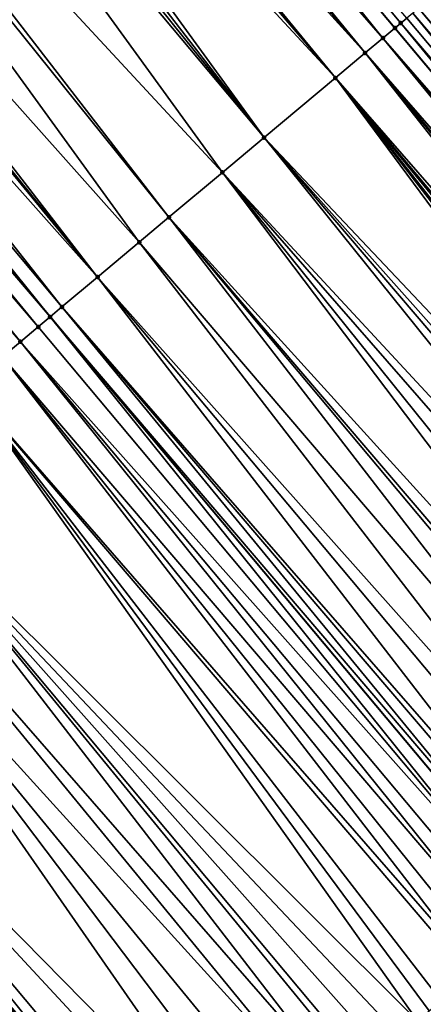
# Model space of a CAD drawing. Header units: feet. Extents: x 2004186 to 2014793, y 836912 to 864902.
# Tile 543 of 974: x 2008687 to 2008698, y 850446 to 850471. Entities that reach past the tile are written whole.
import ezdxf

# ---------------------------------------------------------------- set-up
doc = ezdxf.new("R2010")
doc.units = ezdxf.units.FT
doc.header["$LTSCALE"] = 100
doc.header["$MEASUREMENT"] = 0
for name, color, linetype, lineweight in [('EP_Travel Lane', 5, 'Continuous', 40), ('GPL_Skip Line', 2, 'Continuous', 40), ('Road Shots', 4, 'Continuous', 200), ('Road X-Section', 30, 'Continuous', 13)]:
    doc.layers.add(name, color=color, linetype=linetype, lineweight=lineweight)
doc.layers.add('I-77 SB_MM21-27-Surface-TIN', color=7, linetype='Continuous')

msp = doc.modelspace()

# ---------------------------------------------------------------- linework, layer by layer
at = {"layer": 'EP_Travel Lane'}
msp.add_polyline3d([(2008915.867513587, 850210.6115616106, 427.1143977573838), (2008902.985485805, 850225.9102312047, 427.1784940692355), (2008890.103520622, 850241.2088264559, 427.2702091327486), (2008877.221518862, 850256.5074651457, 427.3457865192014), (2008864.339452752, 850271.8061802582, 427.3929722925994), (2008851.457444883, 850287.104826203, 427.4658543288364), (2008838.575445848, 850302.4034616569, 427.542645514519), (2008825.692796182, 850317.7030101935, 427.605300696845), (2008812.811069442, 850333.0017262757, 427.7104481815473), (2008799.929318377, 850348.3004712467, 427.8060935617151), (2008787.047602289, 850363.5991746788, 427.9153491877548), (2008774.165686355, 850378.8981154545, 427.9468093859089), (2008761.283878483, 850394.1969278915, 428.0203162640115), (2008748.402164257, 850409.4956291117, 428.1303267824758), (2008735.520360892, 850424.7944361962, 428.2056198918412), (2008722.668771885, 850440.0799362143, 428.2471477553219), (2008709.8114582, 850455.3993182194, 428.3277989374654), (2008696.954085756, 850470.7187702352, 428.3810532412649), (2008684.096679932, 850486.038262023, 428.4187279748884), (2008671.239433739, 850501.3575636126, 428.5308118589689), (2008658.29212345, 850516.6541551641, 428.6017493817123), (2008645.370726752, 850531.9194284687, 428.7031373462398)], dxfattribs=at)
at = {"layer": 'GPL_Skip Line'}
msp.add_polyline3d([(2008894.092958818, 850218.4216067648, 427.3520091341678), (2008881.210969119, 850233.7202311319, 427.4329074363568), (2008868.328993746, 850249.0188384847, 427.5201267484), (2008855.446945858, 850264.3175319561, 427.5753522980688), (2008842.564943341, 850279.6161715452, 427.650595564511), (2008829.682933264, 850294.9148201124, 427.7225033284), (2008816.800461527, 850310.2131006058, 427.7898002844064), (2008803.917205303, 850325.5106064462, 427.8799851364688), (2008791.033978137, 850340.8080777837, 427.9814844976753), (2008778.150705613, 850356.1056029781, 428.0653225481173), (2008765.26733627, 850371.403243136, 428.1114611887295), (2008752.383995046, 850386.7008499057, 428.1685486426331), (2008739.500729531, 850401.998366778, 428.2551158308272), (2008726.61750691, 850417.2958327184, 428.3583851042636), (2008713.751811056, 850432.6082563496, 428.4147457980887), (2008700.907477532, 850447.9386255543, 428.4696726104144), (2008688.063002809, 850463.2691632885, 428.4587566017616), (2008675.218813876, 850478.599359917, 428.581107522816), (2008662.374626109, 850493.9295551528, 428.7040024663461), (2008649.477437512, 850509.2154379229, 428.7683137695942)], dxfattribs=at)
at = {"layer": 'I-77 SB_MM21-27-Surface-TIN', "color": 128, "linetype": 'ByBlock', "lineweight": -2}
for points in [[(2008684.263402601, 850486.1779755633, 428.4124596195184), (2008684.096679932, 850486.038262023, 428.4187279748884), (2008696.95448223, 850470.7191024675, 428.3810412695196)], [(2008684.263402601, 850486.1779755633, 428.4124596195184), (2008697.10775855, 850470.847579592, 428.3680207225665), (2008697.261043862, 850470.9760459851, 428.3591928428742)], [(2008684.263402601, 850486.1779755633, 428.4124596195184), (2008696.95448223, 850470.7191024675, 428.3810412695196), (2008697.10775855, 850470.847579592, 428.3680207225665)], [(2008683.803526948, 850485.7925999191, 428.4297497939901), (2008696.647893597, 850470.4621911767, 428.3902988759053), (2008684.096679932, 850486.038262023, 428.4187279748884)], [(2008696.647893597, 850470.4621911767, 428.3902988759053), (2008696.954085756, 850470.7187702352, 428.3810532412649), (2008684.096679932, 850486.038262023, 428.4187279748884)], [(2008696.95448223, 850470.7191024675, 428.3810412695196), (2008684.096679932, 850486.038262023, 428.4187279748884), (2008696.954085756, 850470.7187702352, 428.3810532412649)], [(2008683.803526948, 850485.7925999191, 428.4297497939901), (2008683.496930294, 850485.5356982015, 428.4352683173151), (2008696.647893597, 850470.4621911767, 428.3902988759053)], [(2008683.496930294, 850485.5356982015, 428.4352683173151), (2008683.190347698, 850485.2787797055, 428.4473419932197), (2008696.187986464, 850470.0768531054, 428.3929081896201)], [(2008683.496930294, 850485.5356982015, 428.4352683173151), (2008696.187986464, 850470.0768531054, 428.3929081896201), (2008696.647893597, 850470.4621911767, 428.3902988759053)], [(2008683.190347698, 850485.2787797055, 428.4473419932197), (2008682.730457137, 850484.8934218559, 428.4576800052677), (2008696.187986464, 850470.0768531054, 428.3929081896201)], [(2008682.730457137, 850484.8934218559, 428.4576800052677), (2008682.423869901, 850484.6365088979, 428.4675900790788), (2008695.421481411, 850469.4346148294, 428.4004437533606)], [(2008682.730457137, 850484.8934218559, 428.4576800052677), (2008695.421481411, 850469.4346148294, 428.4004437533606), (2008696.187986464, 850470.0768531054, 428.3929081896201)], [(2008682.423869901, 850484.6365088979, 428.4675900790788), (2008681.810681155, 850484.1227000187, 428.480754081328), (2008695.421481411, 850469.4346148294, 428.4004437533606)], [(2008681.810681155, 850484.1227000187, 428.480754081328), (2008681.350784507, 850483.7373494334, 428.4882538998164), (2008693.581866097, 850467.8932467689, 428.4170440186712)], [(2008681.810681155, 850484.1227000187, 428.480754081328), (2008693.581866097, 850467.8932467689, 428.4170440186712), (2008695.421481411, 850469.4346148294, 428.4004437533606)], [(2008681.350784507, 850483.7373494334, 428.4882538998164), (2008681.044189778, 850483.4804454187, 428.4946698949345), (2008693.581866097, 850467.8932467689, 428.4170440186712)], [(2008681.044189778, 850483.4804454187, 428.4946698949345), (2008680.737591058, 850483.2235461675, 428.4992247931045), (2008693.581866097, 850467.8932467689, 428.4170440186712)], [(2008680.737591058, 850483.2235461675, 428.4992247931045), (2008678.898005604, 850481.6821424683, 428.5297548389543), (2008692.508758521, 850466.9941137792, 428.4273606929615)], [(2008680.737591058, 850483.2235461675, 428.4992247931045), (2008692.508758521, 850466.9941137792, 428.4273606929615), (2008693.581866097, 850467.8932467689, 428.4170440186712)], [(2008678.898005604, 850481.6821424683, 428.5297548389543), (2008678.591402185, 850481.4252488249, 428.5321189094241), (2008691.129041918, 850465.8380938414, 428.4374245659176)], [(2008678.898005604, 850481.6821424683, 428.5297548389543), (2008691.129041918, 850465.8380938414, 428.4374245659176), (2008692.508758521, 850466.9941137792, 428.4273606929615)], [(2008678.591402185, 850481.4252488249, 428.5321189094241), (2008677.058406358, 850480.1407552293, 428.5538541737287), (2008690.362530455, 850465.1958632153, 428.4419715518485)], [(2008678.591402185, 850481.4252488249, 428.5321189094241), (2008690.362530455, 850465.1958632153, 428.4419715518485), (2008691.129041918, 850465.8380938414, 428.4374245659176)], [(2008677.058406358, 850480.1407552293, 428.5538541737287), (2008676.751816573, 850479.8838453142, 428.5625752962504), (2008689.289426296, 850464.2967261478, 428.4538814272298)], [(2008677.058406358, 850480.1407552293, 428.5538541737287), (2008689.289426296, 850464.2967261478, 428.4538814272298), (2008690.362530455, 850465.1958632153, 428.4419715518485)], [(2008676.751816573, 850479.8838453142, 428.5625752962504), (2008676.598513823, 850479.755399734, 428.5632722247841), (2008689.289426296, 850464.2967261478, 428.4538814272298)], [(2008676.598513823, 850479.755399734, 428.5632722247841), (2008675.985319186, 850479.2415978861, 428.5736891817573), (2008689.289426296, 850464.2967261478, 428.4538814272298)], [(2008675.985319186, 850479.2415978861, 428.5736891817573), (2008675.525420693, 850478.856249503, 428.5803286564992), (2008688.369617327, 850463.5260436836, 428.4615696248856)], [(2008675.985319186, 850479.2415978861, 428.5736891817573), (2008688.369617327, 850463.5260436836, 428.4615696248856), (2008689.289426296, 850464.2967261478, 428.4538814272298)], [(2008675.525420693, 850478.856249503, 428.5803286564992), (2008675.218813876, 850478.599359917, 428.581107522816), (2008688.063002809, 850463.2691632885, 428.4587566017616)], [(2008675.525420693, 850478.856249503, 428.5803286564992), (2008688.063002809, 850463.2691632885, 428.4587566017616), (2008688.369617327, 850463.5260436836, 428.4615696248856)], [(2008675.065510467, 850478.4709151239, 428.5814969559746), (2008688.063002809, 850463.2691632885, 428.4587566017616), (2008675.218813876, 850478.599359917, 428.581107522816)], [(2008675.065510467, 850478.4709151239, 428.5814969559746), (2008674.75891786, 850478.214008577, 428.5889022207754), (2008687.756402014, 850463.0122665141, 428.4623428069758)], [(2008675.065510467, 850478.4709151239, 428.5814969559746), (2008687.756402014, 850463.0122665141, 428.4623428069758), (2008688.063002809, 850463.2691632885, 428.4587566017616)], [(2008674.75891786, 850478.214008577, 428.5889022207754), (2008674.299012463, 850477.8286684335, 428.5923225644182), (2008687.296488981, 850462.6269354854, 428.4622005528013)], [(2008674.75891786, 850478.214008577, 428.5889022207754), (2008687.296488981, 850462.6269354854, 428.4622005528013), (2008687.756402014, 850463.0122665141, 428.4623428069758)], [(2008674.299012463, 850477.8286684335, 428.5923225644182), (2008686.836572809, 850462.2416082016, 428.4605951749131), (2008687.296488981, 850462.6269354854, 428.4622005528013)], [(2008697.567675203, 850471.232906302, 428.3698503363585), (2008697.414355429, 850471.1044810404, 428.3626084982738), (2008710.411967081, 850455.902586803, 428.2955038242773)], [(2008697.72098682, 850471.3613412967, 428.3732894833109), (2008697.567675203, 850471.232906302, 428.3698503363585), (2008710.565262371, 850456.0310412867, 428.2913289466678)], [(2008697.567675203, 850471.232906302, 428.3698503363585), (2008710.411967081, 850455.902586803, 428.2955038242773), (2008710.565262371, 850456.0310412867, 428.2913289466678)], [(2008697.261043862, 850470.9760459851, 428.3591928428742), (2008697.10775855, 850470.847579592, 428.3680207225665), (2008710.105365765, 850455.64569065, 428.2988472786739)], [(2008697.414355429, 850471.1044810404, 428.3626084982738), (2008697.261043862, 850470.9760459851, 428.3591928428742), (2008710.105365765, 850455.64569065, 428.2988472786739)], [(2008697.414355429, 850471.1044810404, 428.3626084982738), (2008710.105365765, 850455.64569065, 428.2988472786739), (2008710.411967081, 850455.902586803, 428.2955038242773)], [(2008696.647893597, 850470.4621911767, 428.3902988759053), (2008709.798822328, 850455.3887254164, 428.329179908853), (2008696.954085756, 850470.7187702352, 428.3810532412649)], [(2008696.95448223, 850470.7191024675, 428.3810412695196), (2008696.954085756, 850470.7187702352, 428.3810532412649), (2008709.8114582, 850455.3993182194, 428.3277989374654)], [(2008709.798822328, 850455.3887254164, 428.329179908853), (2008709.8114582, 850455.3993182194, 428.3277989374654), (2008696.954085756, 850470.7187702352, 428.3810532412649)], [(2008697.10775855, 850470.847579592, 428.3680207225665), (2008696.95448223, 850470.7191024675, 428.3810412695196), (2008709.8114582, 850455.3993182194, 428.3277989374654)], [(2008697.10775855, 850470.847579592, 428.3680207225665), (2008709.8114582, 850455.3993182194, 428.3277989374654), (2008709.952090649, 850455.5172120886, 428.31242925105)], [(2008697.10775855, 850470.847579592, 428.3680207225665), (2008709.952090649, 850455.5172120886, 428.31242925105), (2008710.105365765, 850455.64569065, 428.2988472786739)], [(2008696.647893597, 850470.4621911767, 428.3902988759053), (2008696.187986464, 850470.0768531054, 428.3929081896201), (2008709.338925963, 850455.0033744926, 428.3368104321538)], [(2008696.647893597, 850470.4621911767, 428.3902988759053), (2008709.492221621, 850455.1318285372, 428.3328070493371), (2008709.798822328, 850455.3887254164, 428.329179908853)], [(2008696.647893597, 850470.4621911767, 428.3902988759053), (2008709.338925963, 850455.0033744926, 428.3368104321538), (2008709.492221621, 850455.1318285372, 428.3328070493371)], [(2008696.187986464, 850470.0768531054, 428.3929081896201), (2008695.421481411, 850469.4346148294, 428.4004437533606), (2008708.572439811, 850454.3611136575, 428.353159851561)], [(2008696.187986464, 850470.0768531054, 428.3929081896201), (2008709.032342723, 850454.7464567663, 428.3485824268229), (2008709.338925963, 850455.0033744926, 428.3368104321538)], [(2008696.187986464, 850470.0768531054, 428.3929081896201), (2008708.879045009, 850454.6180051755, 428.3516272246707), (2008709.032342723, 850454.7464567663, 428.3485824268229)], [(2008696.187986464, 850470.0768531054, 428.3929081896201), (2008708.572439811, 850454.3611136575, 428.353159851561), (2008708.879045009, 850454.6180051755, 428.3516272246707)], [(2008695.421481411, 850469.4346148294, 428.4004437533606), (2008693.581866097, 850467.8932467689, 428.4170440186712), (2008707.346063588, 850453.3334943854, 428.3800749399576)], [(2008695.421481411, 850469.4346148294, 428.4004437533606), (2008708.26583741, 850454.1042187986, 428.355997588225), (2008708.572439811, 850454.3611136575, 428.353159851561)], [(2008695.421481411, 850469.4346148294, 428.4004437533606), (2008708.112544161, 850453.9757618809, 428.3611235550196), (2008708.26583741, 850454.1042187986, 428.355997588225)], [(2008695.421481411, 850469.4346148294, 428.4004437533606), (2008707.805960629, 850453.7188445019, 428.3727597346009), (2008708.112544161, 850453.9757618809, 428.3611235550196)], [(2008695.421481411, 850469.4346148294, 428.4004437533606), (2008707.652664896, 850453.5903905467, 428.3767282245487), (2008707.805960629, 850453.7188445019, 428.3727597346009)], [(2008695.421481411, 850469.4346148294, 428.4004437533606), (2008707.346063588, 850453.3334943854, 428.3800749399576), (2008707.652664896, 850453.5903905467, 428.3767282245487)], [(2008693.581866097, 850467.8932467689, 428.4170440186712), (2008692.508758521, 850466.9941137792, 428.4273606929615), (2008706.119677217, 850452.3058872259, 428.402257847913)], [(2008693.581866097, 850467.8932467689, 428.4170440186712), (2008706.886171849, 850452.9481379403, 428.3898626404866), (2008707.346063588, 850453.3334943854, 428.3800749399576)], [(2008693.581866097, 850467.8932467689, 428.4170440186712), (2008706.579570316, 850452.6912420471, 428.393104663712), (2008706.886171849, 850452.9481379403, 428.3898626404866)], [(2008693.581866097, 850467.8932467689, 428.4170440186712), (2008706.119677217, 850452.3058872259, 428.402257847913), (2008706.579570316, 850452.6912420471, 428.393104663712)], [(2008692.508758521, 850466.9941137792, 428.4273606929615), (2008691.129041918, 850465.8380938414, 428.4374245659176), (2008704.586680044, 850451.0213952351, 428.4233609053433)], [(2008692.508758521, 850466.9941137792, 428.4273606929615), (2008705.659772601, 850451.9205461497, 428.4060410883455), (2008706.119677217, 850452.3058872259, 428.402257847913)], [(2008692.508758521, 850466.9941137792, 428.4273606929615), (2008705.046574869, 850451.4067479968, 428.4150122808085), (2008705.659772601, 850451.9205461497, 428.4060410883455)], [(2008692.508758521, 850466.9941137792, 428.4273606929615), (2008704.586680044, 850451.0213952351, 428.4233609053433), (2008705.046574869, 850451.4067479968, 428.4150122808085)], [(2008691.129041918, 850465.8380938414, 428.4374245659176), (2008690.362530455, 850465.1958632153, 428.4419715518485), (2008703.360280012, 850449.9938043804, 428.4391736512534)], [(2008691.129041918, 850465.8380938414, 428.4374245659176), (2008704.126774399, 850450.6360553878, 428.4266639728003), (2008704.586680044, 850451.0213952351, 428.4233609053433)], [(2008691.129041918, 850465.8380938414, 428.4374245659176), (2008703.973478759, 850450.5076013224, 428.4306755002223), (2008704.126774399, 850450.6360553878, 428.4266639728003)], [(2008691.129041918, 850465.8380938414, 428.4374245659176), (2008703.360280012, 850449.9938043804, 428.4391736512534), (2008703.973478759, 850450.5076013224, 428.4306755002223)], [(2008690.362530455, 850465.1958632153, 428.4419715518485), (2008689.289426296, 850464.2967261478, 428.4538814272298), (2008702.59379672, 850449.3515401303, 428.4568572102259)], [(2008690.362530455, 850465.1958632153, 428.4419715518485), (2008702.59379672, 850449.3515401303, 428.4568572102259), (2008703.360280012, 850449.9938043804, 428.4391736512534)], [(2008689.289426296, 850464.2967261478, 428.4538814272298), (2008688.369617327, 850463.5260436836, 428.4615696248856), (2008701.520716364, 850448.4523746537, 428.4798662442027)], [(2008689.289426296, 850464.2967261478, 428.4538814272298), (2008702.133915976, 850448.9661705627, 428.4717717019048), (2008702.59379672, 850449.3515401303, 428.4568572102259)], [(2008689.289426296, 850464.2967261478, 428.4538814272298), (2008701.520716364, 850448.4523746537, 428.4798662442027), (2008702.133915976, 850448.9661705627, 428.4717717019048)], [(2008688.369617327, 850463.5260436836, 428.4615696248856), (2008688.063002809, 850463.2691632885, 428.4587566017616), (2008701.060787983, 850448.067061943, 428.4725672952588)], [(2008688.369617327, 850463.5260436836, 428.4615696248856), (2008701.367409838, 850448.3239335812, 428.4788015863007), (2008701.520716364, 850448.4523746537, 428.4798662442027)], [(2008688.369617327, 850463.5260436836, 428.4615696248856), (2008701.060787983, 850448.067061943, 428.4725672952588), (2008701.367409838, 850448.3239335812, 428.4788015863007)], [(2008687.756402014, 850463.0122665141, 428.4623428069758), (2008700.600856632, 850447.6817527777, 428.4638832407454), (2008688.063002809, 850463.2691632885, 428.4587566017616)], [(2008700.600856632, 850447.6817527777, 428.4638832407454), (2008700.907477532, 850447.9386255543, 428.4696726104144), (2008688.063002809, 850463.2691632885, 428.4587566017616)], [(2008701.060787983, 850448.067061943, 428.4725672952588), (2008688.063002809, 850463.2691632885, 428.4587566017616), (2008700.907477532, 850447.9386255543, 428.4696726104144)], [(2008687.756402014, 850463.0122665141, 428.4623428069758), (2008687.296488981, 850462.6269354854, 428.4622005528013), (2008700.600856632, 850447.6817527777, 428.4638832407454)], [(2008687.296488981, 850462.6269354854, 428.4622005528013), (2008686.836572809, 850462.2416082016, 428.4605951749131), (2008699.834333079, 850447.0395365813, 428.4627925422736)], [(2008687.296488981, 850462.6269354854, 428.4622005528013), (2008700.140947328, 850447.2964172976, 428.4654800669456), (2008700.600856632, 850447.6817527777, 428.4638832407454)], [(2008687.296488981, 850462.6269354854, 428.4622005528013), (2008699.834333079, 850447.0395365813, 428.4627925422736), (2008700.140947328, 850447.2964172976, 428.4654800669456)], [(2008686.836572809, 850462.2416082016, 428.4605951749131), (2008685.916725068, 850461.4709720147, 428.4502033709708), (2008699.067776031, 850446.3973603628, 428.4460828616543)], [(2008686.836572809, 850462.2416082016, 428.4605951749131), (2008699.374396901, 850446.6542331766, 428.4518578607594), (2008699.834333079, 850447.0395365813, 428.4627925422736)], [(2008686.836572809, 850462.2416082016, 428.4605951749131), (2008699.067776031, 850446.3973603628, 428.4460828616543), (2008699.374396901, 850446.6542331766, 428.4518578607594)], [(2008685.916725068, 850461.4709720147, 428.4502033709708), (2008683.310507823, 850459.2874813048, 428.4291648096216), (2008697.534649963, 850445.1130222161, 428.4070804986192)], [(2008685.916725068, 850461.4709720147, 428.4502033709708), (2008698.914460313, 850446.2689302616, 428.4407318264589), (2008699.067776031, 850446.3973603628, 428.4460828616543)], [(2008685.916725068, 850461.4709720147, 428.4502033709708), (2008698.147904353, 850445.6267527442, 428.4245295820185), (2008698.914460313, 850446.2689302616, 428.4407318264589)], [(2008685.916725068, 850461.4709720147, 428.4502033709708), (2008697.841272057, 850445.3698935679, 428.4134265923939), (2008698.147904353, 850445.6267527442, 428.4245295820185)], [(2008685.916725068, 850461.4709720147, 428.4502033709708), (2008697.534649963, 850445.1130222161, 428.4070804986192), (2008697.841272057, 850445.3698935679, 428.4134265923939)], [(2008683.310507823, 850459.2874813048, 428.4291648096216), (2008682.390670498, 850458.5168326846, 428.4236304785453), (2008695.541603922, 850443.4433613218, 428.3647003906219)], [(2008683.310507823, 850459.2874813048, 428.4291648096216), (2008697.074709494, 850444.7277239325, 428.3941449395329), (2008697.534649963, 850445.1130222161, 428.4070804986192)], [(2008683.310507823, 850459.2874813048, 428.4291648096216), (2008696.614781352, 850444.3424109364, 428.3869575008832), (2008697.074709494, 850444.7277239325, 428.3941449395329)], [(2008683.310507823, 850459.2874813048, 428.4291648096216), (2008696.154847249, 850443.9571050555, 428.376990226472), (2008696.614781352, 850444.3424109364, 428.3869575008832)], [(2008683.310507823, 850459.2874813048, 428.4291648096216), (2008696.001538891, 850443.82866617, 428.3750711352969), (2008696.154847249, 850443.9571050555, 428.376990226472)], [(2008683.310507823, 850459.2874813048, 428.4291648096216), (2008695.541603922, 850443.4433613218, 428.3647003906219), (2008696.001538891, 850443.82866617, 428.3750711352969)], [(2008682.390670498, 850458.5168326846, 428.4236304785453), (2008681.624130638, 850457.8746359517, 428.4149356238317), (2008695.081673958, 850443.0580505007, 428.3566631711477)], [(2008682.390670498, 850458.5168326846, 428.4236304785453), (2008695.081673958, 850443.0580505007, 428.3566631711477), (2008695.541603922, 850443.4433613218, 428.3647003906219)], [(2008681.624130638, 850457.8746359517, 428.4149356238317), (2008679.017923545, 850455.6911331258, 428.3986307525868), (2008693.088629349, 850441.388387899, 428.3149501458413)], [(2008681.624130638, 850457.8746359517, 428.4149356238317), (2008694.315116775, 850442.4158744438, 428.3398903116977), (2008695.081673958, 850443.0580505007, 428.3566631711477)], [(2008681.624130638, 850457.8746359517, 428.4149356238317), (2008693.701873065, 850441.9021311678, 428.3274216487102), (2008694.315116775, 850442.4158744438, 428.3398903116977)], [(2008681.624130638, 850457.8746359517, 428.4149356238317), (2008693.088629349, 850441.388387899, 428.3149501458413), (2008693.701873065, 850441.9021311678, 428.3274216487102)], [(2008679.017923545, 850455.6911331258, 428.3986307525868), (2008678.711311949, 850455.4342492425, 428.3971804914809), (2008691.555507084, 850440.1040452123, 428.2777215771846)], [(2008679.017923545, 850455.6911331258, 428.3986307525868), (2008692.628702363, 850441.0030735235, 428.3083017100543), (2008693.088629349, 850441.388387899, 428.3149501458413)], [(2008679.017923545, 850455.6911331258, 428.3986307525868), (2008691.862146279, 850440.3608961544, 428.2920414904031), (2008692.628702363, 850441.0030735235, 428.3083017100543)], [(2008679.017923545, 850455.6911331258, 428.3986307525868), (2008691.555507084, 850440.1040452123, 428.2777215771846), (2008691.862146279, 850440.3608961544, 428.2920414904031)], [(2008678.711311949, 850455.4342492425, 428.3971804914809), (2008678.635753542, 850455.3709511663, 428.3954658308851), (2008691.525485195, 850440.0788954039, 428.2768933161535)], [(2008678.711311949, 850455.4342492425, 428.3971804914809), (2008691.525485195, 850440.0788954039, 428.2768933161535), (2008691.555507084, 850440.1040452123, 428.2777215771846)], [(2008678.404688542, 850455.1773794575, 428.3902222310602), (2008678.251387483, 850455.048931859, 428.3917072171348), (2008691.248899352, 850439.8471567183, 428.2780727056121)], [(2008678.404688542, 850455.1773794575, 428.3902222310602), (2008691.402193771, 850439.9756122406, 428.2734918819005), (2008678.635753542, 850455.3709511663, 428.3954658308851)], [(2008678.404688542, 850455.1773794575, 428.3902222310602), (2008691.248899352, 850439.8471567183, 428.2780727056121), (2008691.402193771, 850439.9756122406, 428.2734918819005)], [(2008691.402193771, 850439.9756122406, 428.2734918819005), (2008691.525485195, 850440.0788954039, 428.2768933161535), (2008678.635753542, 850455.3709511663, 428.3954658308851)], [(2008678.251387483, 850455.048931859, 428.3917072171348), (2008677.638168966, 850454.5351585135, 428.3909864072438), (2008690.789019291, 850439.4617863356, 428.2933056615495)], [(2008678.251387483, 850455.048931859, 428.3917072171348), (2008691.095614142, 850439.7186902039, 428.2869479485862), (2008691.248899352, 850439.8471567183, 428.2780727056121)], [(2008678.251387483, 850455.048931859, 428.3917072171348), (2008690.942319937, 850439.5902344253, 428.2916287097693), (2008691.095614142, 850439.7186902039, 428.2869479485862)], [(2008678.251387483, 850455.048931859, 428.3917072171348), (2008690.789019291, 850439.4617863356, 428.2933056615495), (2008690.942319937, 850439.5902344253, 428.2916287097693)], [(2008677.638168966, 850454.5351585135, 428.3909864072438), (2008677.178243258, 850454.1498426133, 428.3849336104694), (2008690.175792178, 850438.9480232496, 428.2885766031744)], [(2008677.638168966, 850454.5351585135, 428.3909864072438), (2008690.482410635, 850439.2048989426, 428.2932265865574), (2008690.789019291, 850439.4617863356, 428.2933056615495)], [(2008677.638168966, 850454.5351585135, 428.3909864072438), (2008690.175792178, 850438.9480232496, 428.2885766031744), (2008690.482410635, 850439.2048989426, 428.2932265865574)], [(2008677.178243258, 850454.1498426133, 428.3849336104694), (2008676.871615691, 850453.8929777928, 428.3760356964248), (2008689.562571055, 850438.4342530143, 428.2866406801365)], [(2008677.178243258, 850454.1498426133, 428.3849336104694), (2008689.562571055, 850438.4342530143, 428.2866406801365), (2008690.175792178, 850438.9480232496, 428.2885766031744)], [(2008676.871615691, 850453.8929777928, 428.3760356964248), (2008676.564996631, 850453.6361028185, 428.3711048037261), (2008689.562571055, 850438.4342530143, 428.2866406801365)], [(2008676.564996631, 850453.6361028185, 428.3711048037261), (2008675.951743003, 850453.1223713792, 428.3540116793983), (2008689.102632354, 850438.0489526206, 428.2745295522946)], [(2008676.564996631, 850453.6361028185, 428.3711048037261), (2008689.409259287, 850438.305818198, 428.2831317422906), (2008689.562571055, 850438.4342530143, 428.2866406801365)], [(2008676.564996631, 850453.6361028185, 428.3711048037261), (2008689.255943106, 850438.1773886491, 428.2775648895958), (2008689.409259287, 850438.305818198, 428.2831317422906)], [(2008676.564996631, 850453.6361028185, 428.3711048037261), (2008689.102632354, 850438.0489526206, 428.2745295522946), (2008689.255943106, 850438.1773886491, 428.2775648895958)], [(2008675.951743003, 850453.1223713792, 428.3540116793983), (2008675.645125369, 850452.8654947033, 428.3497455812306), (2008688.642709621, 850437.6636331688, 428.2698643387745)], [(2008675.951743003, 850453.1223713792, 428.3540116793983), (2008688.949326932, 850437.9205102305, 428.2739796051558), (2008689.102632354, 850438.0489526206, 428.2745295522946)], [(2008675.951743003, 850453.1223713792, 428.3540116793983), (2008688.642709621, 850437.6636331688, 428.2698643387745), (2008688.949326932, 850437.9205102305, 428.2739796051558)], [(2008675.645125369, 850452.8654947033, 428.3497455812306), (2008675.185194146, 850452.4801853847, 428.341121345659), (2008688.182789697, 850437.2783103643, 428.2665089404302)], [(2008675.645125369, 850452.8654947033, 428.3497455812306), (2008688.182789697, 850437.2783103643, 428.2665089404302), (2008688.642709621, 850437.6636331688, 428.2698643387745)], [(2008675.185194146, 850452.4801853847, 428.341121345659), (2008674.265315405, 850451.7095861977, 428.3162739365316), (2008687.569552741, 850436.7645590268, 428.2571897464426)], [(2008675.185194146, 850452.4801853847, 428.341121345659), (2008687.722856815, 850436.8930030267, 428.2571106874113), (2008688.182789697, 850437.2783103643, 428.2665089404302)], [(2008675.185194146, 850452.4801853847, 428.341121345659), (2008687.569552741, 850436.7645590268, 428.2571897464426), (2008687.722856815, 850436.8930030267, 428.2571106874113)], [(2008674.265315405, 850451.7095861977, 428.3162739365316), (2008687.26293657, 850436.5076806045, 428.2536059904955), (2008687.569552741, 850436.7645590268, 428.2571897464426)]]:
    msp.add_3dface(points, dxfattribs=at)
at = {"layer": 'Road Shots', "lineweight": 100}
for p in [(2008696.95448223, 850470.7191024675, 428.3810412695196), (2008697.10775855, 850470.847579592, 428.3680207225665), (2008696.647893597, 850470.4621911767, 428.3902988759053), (2008696.187986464, 850470.0768531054, 428.3929081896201), (2008695.421481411, 850469.4346148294, 428.4004437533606), (2008693.581866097, 850467.8932467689, 428.4170440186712), (2008692.508758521, 850466.9941137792, 428.4273606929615), (2008691.129041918, 850465.8380938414, 428.4374245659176), (2008690.362530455, 850465.1958632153, 428.4419715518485), (2008689.289426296, 850464.2967261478, 428.4538814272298), (2008688.369617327, 850463.5260436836, 428.4615696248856), (2008688.063002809, 850463.2691632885, 428.4587566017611), (2008687.756402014, 850463.0122665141, 428.4623428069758), (2008687.296488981, 850462.6269354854, 428.4622005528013)]:
    msp.add_point(p, dxfattribs=at)
at = {"layer": 'Road X-Section', "extrusion": (-0.642215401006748, 0.7665169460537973, 0.003339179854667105), "elevation": -638094.471367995, "flags": 128}
msp.add_lwpolyline([(-2085859.278047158, 2558.959584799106), (-2085859.478047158, 2558.957264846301), (-2085860.278047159, 2558.970226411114), (-2085860.678047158, 2558.974245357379), (-2085861.078047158, 2558.98346715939), (-2085861.678047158, 2558.989177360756), (-2085862.478047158, 2559.00314048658), (-2085863.078047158, 2559.018578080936), (-2085863.478047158, 2559.026293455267), (-2085863.878047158, 2559.030412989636), (-2085864.478047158, 2559.044782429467), (-2085864.878047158, 2559.05370927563), (-2085865.478047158, 2559.061790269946), (-2085866.278047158, 2559.079416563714), (-2085866.878047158, 2559.092187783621), (-2085867.278047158, 2559.100754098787), (-2085867.678047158, 2559.104520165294), (-2085868.478047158, 2559.119237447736), (-2085868.678047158, 2559.123996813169), (-2085869.278047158, 2559.132132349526), (-2085869.478047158, 2559.136200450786), (-2085869.878047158, 2559.140074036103), (-2085870.878047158, 2559.158548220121), (-2085871.478047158, 2559.168534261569), (-2085872.078047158, 2559.184807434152), (-2085872.478047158, 2559.192687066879), (-2085872.878047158, 2559.197722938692), (-2085873.078047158, 2559.205535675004), (-2085873.278047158, 2559.210661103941), (-2085873.678047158, 2559.214560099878), (-2085875.478047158, 2559.249250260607), (-2085876.078047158, 2559.25184158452), (-2085876.478047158, 2559.248539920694), (-2085876.678047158, 2559.252703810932), (-2085877.078047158, 2559.263918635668), (-2085877.278047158, 2559.265254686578), (-2085877.478047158, 2559.264213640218), (-2085877.678047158, 2559.265837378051), (-2085877.878047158, 2559.269606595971), (-2085878.878047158, 2559.278850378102), (-2085879.478047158, 2559.287969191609), (-2085880.478047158, 2559.296576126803), (-2085880.878047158, 2559.305555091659), (-2085881.478047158, 2559.305291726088), (-2085881.878047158, 2559.309012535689), (-2085882.478047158, 2559.307132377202), (-2085882.678047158, 2559.30933727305), (-2085883.278047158, 2559.309285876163), (-2085883.878047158, 2559.317591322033), (-2085884.478047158, 2559.318795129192), (-2085885.078047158, 2559.31537476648), (-2085885.478047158, 2559.307969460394), (-2085886.078047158, 2559.306801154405), (-2085886.678047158, 2559.300161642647), (-2085887.478047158, 2559.289744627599), (-2085887.678047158, 2559.289047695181), (-2085888.078047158, 2559.280326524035), (-2085890.078047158, 2559.258591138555), (-2085890.478047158, 2559.256227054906), (-2085892.878047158, 2559.225696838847), (-2085893.278047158, 2559.221141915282), (-2085893.678047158, 2559.214725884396), (-2085894.278047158, 2559.207226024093), (-2085895.078047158, 2559.194061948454), (-2085895.478047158, 2559.184151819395), (-2085896.078047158, 2559.173813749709), (-2085896.478047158, 2559.161740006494), (-2085896.878047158, 2559.156221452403), (-2085897.478047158, 2559.138931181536), (-2085897.678047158, 2559.141049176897), (-2085897.878047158, 2559.147188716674), (-2085898.278047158, 2559.153426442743), (-2085898.878047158, 2559.152563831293), (-2085899.878047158, 2559.142384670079), (-2085900.678047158, 2559.127414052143), (-2085900.878047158, 2559.126695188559), (-2085902.078047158, 2559.105692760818), (-2085903.078047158, 2559.093988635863), (-2085903.478047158, 2559.086251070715), (-2085904.878047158, 2559.07329178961), (-2085905.478047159, 2559.062350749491)], dxfattribs=at)
at = {"layer": 'Road X-Section', "extrusion": (-0.6422154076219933, 0.76651694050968, 0.003339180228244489), "elevation": -638114.4893708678, "flags": 128}
msp.add_lwpolyline([(-2085858.672539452, 2558.892748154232), (-2085858.872539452, 2558.894669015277), (-2085859.072539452, 2558.899760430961), (-2085859.672539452, 2558.926726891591), (-2085859.872539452, 2558.932374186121), (-2085860.272539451, 2558.93609686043), (-2085860.472539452, 2558.941358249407), (-2085860.672539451, 2558.951056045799), (-2085861.072539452, 2558.977072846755), (-2085861.272539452, 2558.986601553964), (-2085861.472539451, 2558.990398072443), (-2085861.672539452, 2558.991545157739), (-2085862.072539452, 2559.002002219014), (-2085863.272539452, 2559.019920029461), (-2085864.072539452, 2559.03505864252), (-2085864.872539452, 2559.05389714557), (-2085865.072539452, 2559.056356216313), (-2085865.672539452, 2559.072851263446), (-2085867.272539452, 2559.102460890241), (-2085867.672539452, 2559.109827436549), (-2085868.872539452, 2559.134674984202), (-2085869.472539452, 2559.143299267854), (-2085869.872539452, 2559.147565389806), (-2085870.672539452, 2559.16465860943), (-2085871.072539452, 2559.16958952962), (-2085871.472539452, 2559.178487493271), (-2085872.072539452, 2559.18454032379), (-2085872.872539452, 2559.185261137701), (-2085873.072539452, 2559.183776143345), (-2085873.472539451, 2559.19073444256), (-2085873.872539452, 2559.192184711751), (-2085877.272539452, 2559.208489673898), (-2085878.272539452, 2559.217184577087), (-2085879.472539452, 2559.222718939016), (-2085882.872539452, 2559.243757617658), (-2085884.072539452, 2559.254149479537), (-2085884.672539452, 2559.255754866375), (-2085885.272539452, 2559.255897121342), (-2085885.672539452, 2559.252310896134), (-2085886.072539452, 2559.255123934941), (-2085887.272539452, 2559.247435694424), (-2085888.672539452, 2559.235525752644), (-2085889.672539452, 2559.230978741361), (-2085891.472539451, 2559.220914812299), (-2085892.872539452, 2559.210598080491), (-2085895.272539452, 2559.193997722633), (-2085896.272539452, 2559.18646211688), (-2085896.872539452, 2559.183852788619), (-2085897.272539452, 2559.174595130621), (-2085897.472539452, 2559.161574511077), (-2085897.672539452, 2559.152746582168), (-2085897.872539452, 2559.15616225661), (-2085898.072539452, 2559.163404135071), (-2085898.272539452, 2559.166843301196), (-2085898.672539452, 2559.162288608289), (-2085899.072539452, 2559.159312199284), (-2085899.472539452, 2559.153209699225), (-2085899.872539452, 2559.159107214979), (-2085901.272539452, 2559.135383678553), (-2085903.472539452, 2559.09539968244), (-2085904.872539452, 2559.065212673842), (-2085905.472539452, 2559.053377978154)], dxfattribs=at)
at = {"layer": 'Road X-Section', "extrusion": (-0.6422154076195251, 0.7665169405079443, 0.003339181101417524), "elevation": -638134.4893670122, "flags": 128}
msp.add_lwpolyline([(-2085858.072539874, 2558.899892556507), (-2085858.872539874, 2558.92457329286), (-2085859.472539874, 2558.936457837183), (-2085859.672539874, 2558.938031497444), (-2085860.272539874, 2558.934276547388), (-2085860.472539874, 2558.939632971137), (-2085860.672539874, 2558.956179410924), (-2085861.072539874, 2558.994951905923), (-2085861.272539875, 2559.010857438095), (-2085861.472539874, 2559.014560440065), (-2085861.872539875, 2559.017024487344), (-2085862.272539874, 2559.019374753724), (-2085862.472539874, 2559.022112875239), (-2085862.672539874, 2559.027111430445), (-2085863.272539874, 2559.032922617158), (-2085863.472539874, 2559.037002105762), (-2085863.872539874, 2559.048163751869), (-2085864.272539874, 2559.05289321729), (-2085864.472539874, 2559.057154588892), (-2085864.672539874, 2559.063813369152), (-2085865.072539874, 2559.070569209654), (-2085865.472539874, 2559.075429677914), (-2085866.072539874, 2559.086797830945), (-2085866.472539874, 2559.090233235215), (-2085867.072539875, 2559.101835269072), (-2085867.472539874, 2559.105728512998), (-2085867.872539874, 2559.114500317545), (-2085868.272539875, 2559.118084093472), (-2085868.472539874, 2559.118005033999), (-2085869.072539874, 2559.127403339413), (-2085869.672539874, 2559.130758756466), (-2085870.072539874, 2559.13487404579), (-2085870.272539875, 2559.135423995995), (-2085870.472539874, 2559.138459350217), (-2085870.672539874, 2559.144026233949), (-2085870.872539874, 2559.147535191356), (-2085871.672539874, 2559.149471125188), (-2085872.072539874, 2559.154121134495), (-2085872.472539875, 2559.154200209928), (-2085872.672539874, 2559.152523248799), (-2085872.872539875, 2559.14784246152), (-2085873.072539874, 2559.138967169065), (-2085873.272539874, 2559.134386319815), (-2085873.472539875, 2559.138616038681), (-2085873.872539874, 2559.152936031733), (-2085874.872539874, 2559.169196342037), (-2085875.472539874, 2559.175844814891), (-2085876.272539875, 2559.188316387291), (-2085877.072539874, 2559.200785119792), (-2085878.072539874, 2559.217558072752), (-2085878.672539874, 2559.225595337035), (-2085879.272539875, 2559.235966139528), (-2085879.472539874, 2559.237885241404), (-2085880.072539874, 2559.247852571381), (-2085880.672539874, 2559.255040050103), (-2085881.272539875, 2559.267975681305), (-2085881.672539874, 2559.27432181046), (-2085882.072539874, 2559.285424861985), (-2085883.072539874, 2559.301627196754), (-2085883.272539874, 2559.306978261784), (-2085883.672539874, 2559.312753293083), (-2085884.272539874, 2559.323688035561), (-2085884.672539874, 2559.326375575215), (-2085885.272539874, 2559.324778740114), (-2085885.872539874, 2559.333462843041), (-2085886.272539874, 2559.339697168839), (-2085886.472539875, 2559.340761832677), (-2085887.272539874, 2559.332667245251), (-2085887.872539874, 2559.317752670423), (-2085888.872539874, 2559.300069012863), (-2085889.672539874, 2559.291570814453), (-2085889.872539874, 2559.287559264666), (-2085890.472539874, 2559.284256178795), (-2085891.072539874, 2559.275907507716), (-2085891.872539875, 2559.266936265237), (-2085892.472539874, 2559.263153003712), (-2085893.072539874, 2559.253999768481), (-2085893.472539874, 2559.250757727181), (-2085894.072539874, 2559.240969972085), (-2085894.472539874, 2559.237623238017), (-2085894.672539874, 2559.233654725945), (-2085895.072539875, 2559.222018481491), (-2085895.272539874, 2559.216892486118), (-2085895.672539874, 2559.214054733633), (-2085896.072539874, 2559.212522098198), (-2085896.272539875, 2559.209477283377), (-2085896.672539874, 2559.197705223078), (-2085896.872539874, 2559.193701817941), (-2085897.272539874, 2559.190074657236), (-2085897.472539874, 2559.173323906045), (-2085897.672539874, 2559.159741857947), (-2085898.072539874, 2559.156398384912), (-2085898.272539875, 2559.152223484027), (-2085898.472539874, 2559.143639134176), (-2085899.472539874, 2559.109231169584), (-2085899.672539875, 2559.105159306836), (-2085899.872539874, 2559.107358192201), (-2085901.072539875, 2559.072237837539), (-2085901.672539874, 2559.067235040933), (-2085903.872539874, 2559.01379409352), (-2085904.472539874, 2558.998356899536), (-2085904.872539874, 2558.989840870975), (-2085905.472539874, 2558.973747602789), (-2085905.672539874, 2558.97349250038)], dxfattribs=at)

doc.saveas('drawing.dxf')
